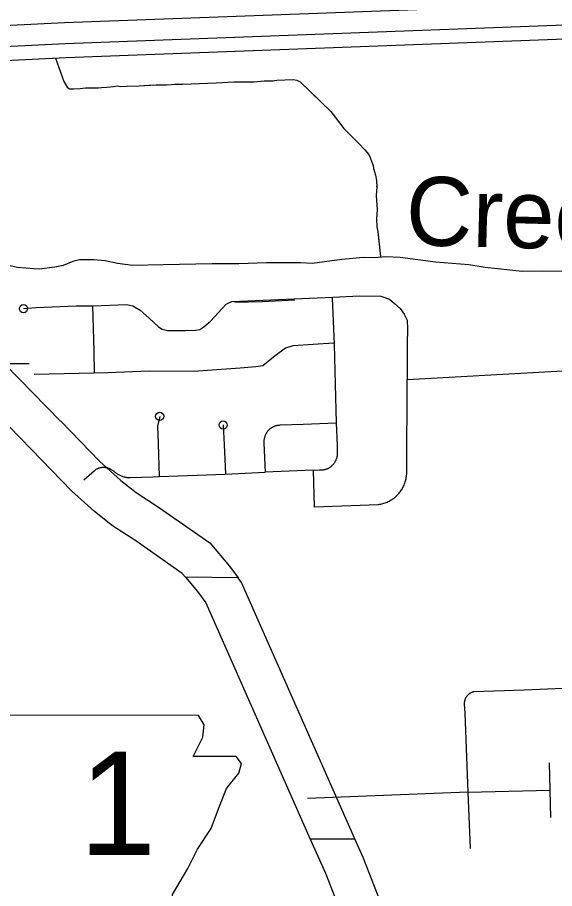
# Model space of a CAD drawing. Extents: x 309348 to 309445, y 336383 to 336484.
# Drawn here: x 309349.625 to 309350.284, y 336396.533 to 336397.601 of the extents above; entities that cross this region are included whole.
import ezdxf

# ---------------------------------------------------------------- set-up
doc = ezdxf.new("R2010")
doc.units = 0
doc.layers.add('R_Annotation', color=7, linetype='Continuous')

msp = doc.modelspace()

# ---------------------------------------------------------------- linework, layer by layer
at = {"layer": 'R_Annotation'}
for p, q in [((309349.8958, 336396.9138), (309349.8313, 336396.9144)), ((309349.8958, 336396.9138), (309349.8313, 336396.9144)), ((309349.9843, 336396.5935), (309350.0389, 336396.5937))]:
    msp.add_line(p, q, dxfattribs=at)
for points in [[(309348.1138, 336397.6496), (309348.1842, 336397.6206), (309348.212, 336397.6103), (309348.2553, 336397.5967), (309348.3438, 336397.5769), (309348.3996, 336397.567), (309348.4438, 336397.5608), (309348.5057, 336397.557), (309348.6892, 336397.559), (309348.8386, 336397.5632), (309349.0944, 336397.5726), (309349.1703, 336397.5763), (309349.5751, 336397.5893), (309349.6829, 336397.5946), (309350.5798, 336397.6281), (309351.1169, 336397.6469), (309352.1866, 336397.6891), (309352.6878, 336397.712)], [(309352.6892, 336397.6861), (309352.1877, 336397.6631), (309351.1179, 336397.6209), (309350.5807, 336397.6021), (309349.684, 336397.5686), (309349.5761, 336397.5633), (309349.1714, 336397.5504), (309349.0955, 336397.5466), (309348.8394, 336397.5372), (309348.6897, 336397.533), (309348.505, 336397.5309), (309348.4412, 336397.5349), (309348.3955, 336397.5413), (309348.3387, 336397.5514), (309348.2486, 336397.5715), (309348.2036, 336397.5857), (309348.1748, 336397.5963), (309348.0954, 336397.6291)], [(309348.0833, 336397.616), (309348.0912, 336397.6124), (309348.1686, 336397.5805), (309348.1981, 336397.5696), (309348.2442, 336397.5551), (309348.3353, 336397.5348), (309348.3929, 336397.5245), (309348.4395, 336397.518), (309348.5046, 336397.5139), (309348.69, 336397.516), (309348.8399, 336397.5202), (309349.0962, 336397.5296), (309349.1721, 336397.5334), (309349.5768, 336397.5463), (309349.6847, 336397.5516), (309350.5813, 336397.5851), (309351.1185, 336397.604), (309352.1884, 336397.6461), (309352.6902, 336397.6691)], [(309349.6721, 336397.551), (309349.6822, 336397.5222), (309349.6863, 336397.5154), (309349.6878, 336397.514), (309349.6891, 336397.5134), (309349.6908, 336397.5132), (309349.6946, 336397.5132), (309349.7022, 336397.5136), (309349.7089, 336397.5146), (309349.7141, 336397.5146), (309349.7184, 336397.5146), (309349.7249, 336397.5146), (309349.7286, 336397.5149), (309349.7351, 336397.5155), (309349.7432, 336397.5162), (309349.7481, 336397.5169), (309349.7513, 336397.5163), (309349.76, 336397.5167), (309349.7747, 336397.5172), (309349.7953, 336397.5184), (309349.8079, 336397.5183), (309349.8209, 336397.5191), (309349.8276, 336397.519), (309349.8385, 336397.5196), (309349.8689, 336397.5207), (309349.8906, 336397.5219), (309349.9051, 336397.522), (309349.9156, 336397.5221), (309349.9277, 336397.5231), (309349.9384, 336397.5231), (309349.9434, 336397.5238), (309349.9635, 336397.5247), (309349.9677, 336397.5241), (309349.9695, 336397.5232), (309349.972, 336397.5218), (309350.0094, 336397.4854), (309350.0256, 336397.4649), (309350.0437, 336397.4465), (309350.0511, 336397.4385), (309350.056, 336397.4329), (309350.0578, 336397.4291), (309350.0598, 336397.4236), (309350.0614, 336397.4192), (309350.0619, 336397.4158), (309350.0641, 336397.4076), (309350.0655, 336397.4009), (309350.0658, 336397.3933), (309350.0653, 336397.3826), (309350.0664, 336397.365), (309350.0657, 336397.3538), (309350.066, 336397.3443), (309350.0672, 336397.3379), (309350.0705, 336397.3078)], [(309349.6721, 336397.551), (309349.6822, 336397.5222), (309349.6863, 336397.5154), (309349.6871, 336397.5146)], [(309349.924, 336397.5228), (309349.9277, 336397.5231), (309349.9384, 336397.5231), (309349.9434, 336397.5238), (309349.9635, 336397.5247), (309349.9677, 336397.5241), (309349.9695, 336397.5232), (309349.972, 336397.5218), (309349.9939, 336397.5005)], [(309349.7131, 336397.5146), (309349.7141, 336397.5146), (309349.7184, 336397.5146), (309349.7249, 336397.5146), (309349.7286, 336397.5149), (309349.7351, 336397.5155), (309349.7432, 336397.5162), (309349.7481, 336397.5169), (309349.7513, 336397.5163), (309349.76, 336397.5167), (309349.7747, 336397.5172), (309349.7921, 336397.5182)], [(309349.8185, 336397.519), (309349.8209, 336397.5191), (309349.8276, 336397.519), (309349.8385, 336397.5196), (309349.8689, 336397.5207), (309349.8906, 336397.5219), (309349.8976, 336397.522)], [(309350.0123, 336397.4817), (309350.0256, 336397.4649), (309350.0437, 336397.4465), (309350.0511, 336397.4385), (309350.056, 336397.4329), (309350.0578, 336397.4291), (309350.0598, 336397.4236), (309350.061, 336397.4202)], [(309350.0657, 336397.3943), (309350.0658, 336397.3933), (309350.0653, 336397.3826), (309350.0664, 336397.365), (309350.0657, 336397.3538), (309350.066, 336397.3443), (309350.0672, 336397.3379), (309350.0696, 336397.3154)], [(309350.077, 336397.3075), (309350.0631, 336397.306), (309350.0497, 336397.3066), (309350.0232, 336397.304), (309349.9867, 336397.2992), (309349.9725, 336397.2998), (309349.9548, 336397.3), (309349.9306, 336397.2998), (309349.8967, 336397.2986), (309349.8639, 336397.2986), (309349.8041, 336397.2975), (309349.7668, 336397.2966), (309349.748, 336397.2992), (309349.7329, 336397.3023), (309349.719, 336397.3037), (309349.7093, 336397.3037), (309349.7013, 336397.3035), (309349.6933, 336397.3018), (309349.6814, 336397.2969), (309349.6714, 336397.2946), (309349.652, 336397.2923), (309349.646, 336397.2926), (309349.6255, 336397.2941), (309349.6144, 336397.2969)], [(309350.2972, 336397.2892), (309350.2687, 336397.2898), (309350.2439, 336397.2895), (309350.1989, 336397.2943), (309350.1787, 336397.2975), (309350.1377, 336397.3009), (309350.0947, 336397.3066), (309350.077, 336397.3075)], [(309349.7172, 336397.2474), (309349.7594, 336397.249), (309349.7667, 336397.2472), (309349.7759, 336397.2419), (309349.7867, 336397.2322), (309349.7982, 336397.2215), (309349.8026, 336397.2186), (309349.8094, 336397.217), (309349.8309, 336397.217), (309349.8435, 336397.2176), (309349.849, 336397.2183), (309349.8537, 336397.2217), (309349.8619, 336397.2283), (309349.8813, 336397.2495), (309349.8883, 336397.2524), (309350.0118, 336397.2579)], [(309350.0112, 336397.2565), (309350.0138, 336397.2002)], [(309350.0118, 336397.2579), (309350.0445, 336397.2597), (309350.071, 336397.2592), (309350.0815, 336397.2556), (309350.0877, 336397.2503), (309350.0946, 336397.244), (309350.0993, 336397.2372), (309350.1029, 336397.2296), (309350.1035, 336397.2189), (309350.1032, 336397.2005), (309350.1029, 336397.1569)], [(309349.6328, 336397.2438), (309349.6483, 336397.2451), (309349.6973, 336397.2472), (309349.7172, 336397.2474)], [(309349.7172, 336397.2474), (309349.719, 336397.1919), (309349.7193, 336397.1649), (309349.6457, 336397.163)], [(309349.8918, 336397.2517), (309349.9254, 336397.2527), (309349.9653, 336397.2546)], [(309350.0128, 336397.2016), (309349.963, 336397.1984), (309349.9538, 336397.1955), (309349.9415, 336397.1858), (309349.9261, 336397.1738), (309349.9177, 336397.1725), (309349.8983, 336397.1709), (309349.8412, 336397.1667), (309349.7869, 336397.1672), (309349.7363, 336397.1651), (309349.7193, 336397.1649)], [(309350.0138, 336397.2002), (309350.015, 336397.1512)], [(309349.6397, 336397.176), (309349.6097, 336397.1763)], [(309349.6101, 336397.1759), (309349.6783, 336397.106)], [(309350.1029, 336397.1569), (309350.2791, 336397.1667), (309350.3439, 336397.1703), (309350.4006, 336397.1735), (309350.5908, 336397.1807)], [(309349.9893, 336397.0007), (309350.068, 336397.0038), (309350.0693, 336397.004), (309350.0707, 336397.0042), (309350.072, 336397.0045), (309350.0733, 336397.0049), (309350.0747, 336397.0053), (309350.076, 336397.0057), (309350.0772, 336397.0062), (309350.0785, 336397.0067), (309350.0797, 336397.0073), (309350.081, 336397.0079), (309350.0822, 336397.0085), (309350.0834, 336397.0092), (309350.0845, 336397.0099), (309350.0857, 336397.0107), (309350.0868, 336397.0115), (309350.0878, 336397.0124), (309350.0889, 336397.0132), (309350.0899, 336397.0142), (309350.0909, 336397.0151), (309350.0918, 336397.0161), (309350.0927, 336397.0171), (309350.0936, 336397.0182), (309350.0945, 336397.0192), (309350.0953, 336397.0203), (309350.0961, 336397.0215), (309350.0968, 336397.0226), (309350.0975, 336397.0238), (309350.0981, 336397.025), (309350.0987, 336397.0263), (309350.0993, 336397.0275), (309350.0998, 336397.0288), (309350.1003, 336397.03), (309350.1007, 336397.0313), (309350.1011, 336397.0327), (309350.1015, 336397.034), (309350.1018, 336397.0353), (309350.102, 336397.0367), (309350.1022, 336397.038), (309350.1024, 336397.0394), (309350.1025, 336397.0407), (309350.1026, 336397.0421), (309350.1026, 336397.0435), (309350.1029, 336397.1569)], [(309350.015, 336397.1512), (309350.0162, 336397.1036)], [(309349.6425, 336397.071), (309349.5745, 336397.1408)], [(309349.7998, 336397.1117), (309349.7971, 336397.0999), (309349.7977, 336397.0781), (309349.7993, 336397.0381)], [(309349.6784, 336397.1059), (309349.7264, 336397.0565), (309349.7521, 336397.0331), (309349.7711, 336397.0182), (309349.7984, 336397.0004), (309349.8612, 336396.9565), (309349.8852, 336396.9282), (309349.8958, 336396.9138)], [(309349.8776, 336397.1012), (309349.8789, 336397.0768), (309349.8802, 336397.0501), (309349.8805, 336397.0408)], [(309349.9362, 336397.0974), (309349.9356, 336397.097), (309349.9351, 336397.0966), (309349.9345, 336397.0961), (309349.934, 336397.0956), (309349.9335, 336397.0951), (309349.933, 336397.0946), (309349.9325, 336397.0941), (309349.9321, 336397.0935), (309349.9317, 336397.093), (309349.9312, 336397.0924), (309349.9308, 336397.0918), (309349.9305, 336397.0912), (309349.9301, 336397.0906), (309349.9298, 336397.09), (309349.9295, 336397.0894), (309349.9292, 336397.0887), (309349.9289, 336397.0881), (309349.9287, 336397.0874), (309349.9285, 336397.0867), (309349.9283, 336397.086), (309349.9281, 336397.0853), (309349.9279, 336397.0847), (309349.9278, 336397.084), (309349.9277, 336397.0833), (309349.9276, 336397.0826), (309349.9276, 336397.0818), (309349.9276, 336397.0811), (309349.9276, 336397.0804), (309349.9276, 336397.0797), (309349.9276, 336397.079), (309349.929, 336397.0433)], [(309349.9362, 336397.0974), (309349.9368, 336397.0978), (309349.9374, 336397.0982), (309349.938, 336397.0985), (309349.9386, 336397.0989), (309349.9392, 336397.0992), (309349.9399, 336397.0995), (309349.9405, 336397.0998), (309349.9412, 336397.1), (309349.9419, 336397.1002), (309349.9426, 336397.1004), (309349.9432, 336397.1006), (309349.9439, 336397.1008), (309349.9446, 336397.1009), (309349.9453, 336397.101), (309349.946, 336397.1011), (309349.9467, 336397.1011), (309349.9474, 336397.1012), (309349.9755, 336397.1022), (309350.0162, 336397.1036)], [(309350.0162, 336397.1036), (309350.0171, 336397.0762), (309350.0172, 336397.0645), (309350.0171, 336397.0638), (309350.0171, 336397.0631), (309350.0169, 336397.0624), (309350.0168, 336397.0618), (309350.0167, 336397.0611), (309350.0165, 336397.0604), (309350.0163, 336397.0598), (309350.0161, 336397.0591), (309350.0158, 336397.0585), (309350.0156, 336397.0578), (309350.0153, 336397.0572), (309350.015, 336397.0566), (309350.0146, 336397.056), (309350.0143, 336397.0554), (309350.0139, 336397.0548), (309350.0135, 336397.0543)], [(309349.8313, 336396.9144), (309349.8272, 336396.9192), (309349.7704, 336396.959), (309349.742, 336396.9775), (309349.7198, 336396.9949), (309349.6916, 336397.0205), (309349.6425, 336397.0711)], [(309349.9879, 336397.0459), (309349.9957, 336397.0461), (309349.9964, 336397.046), (309349.997, 336397.046), (309349.9977, 336397.046), (309349.9984, 336397.046), (309349.9991, 336397.0461), (309349.9998, 336397.0462), (309350.0005, 336397.0462), (309350.0011, 336397.0464), (309350.0018, 336397.0465), (309350.0025, 336397.0467), (309350.0031, 336397.0468), (309350.0038, 336397.0471), (309350.0044, 336397.0473), (309350.0051, 336397.0475), (309350.0057, 336397.0478), (309350.0063, 336397.0481), (309350.0069, 336397.0484), (309350.0075, 336397.0488), (309350.0081, 336397.0491), (309350.0087, 336397.0495), (309350.0092, 336397.0499), (309350.0098, 336397.0503), (309350.0103, 336397.0507), (309350.0108, 336397.0512), (309350.0113, 336397.0517), (309350.0118, 336397.0522), (309350.0122, 336397.0527), (309350.0127, 336397.0532), (309350.0131, 336397.0537), (309350.0135, 336397.0543)], [(309349.7067, 336397.0338), (309349.7197, 336397.0452), (309349.7202, 336397.0455), (309349.7206, 336397.0459), (309349.7211, 336397.0462), (309349.7216, 336397.0466), (309349.722, 336397.0469), (309349.7225, 336397.0472), (309349.723, 336397.0474), (309349.7236, 336397.0477), (309349.7241, 336397.0479), (309349.7246, 336397.0482), (309349.7252, 336397.0484), (309349.7257, 336397.0486), (309349.7263, 336397.0487), (309349.7268, 336397.0489), (309349.7274, 336397.049), (309349.7279, 336397.0491), (309349.7285, 336397.0492), (309349.7291, 336397.0493), (309349.7297, 336397.0493), (309349.7302, 336397.0494), (309349.7308, 336397.0494), (309349.7314, 336397.0494), (309349.732, 336397.0493), (309349.7325, 336397.0493), (309349.7331, 336397.0492), (309349.7337, 336397.0491), (309349.7342, 336397.049), (309349.7348, 336397.0489), (309349.7354, 336397.0488), (309349.7359, 336397.0486), (309349.7367, 336397.0483), (309349.7374, 336397.0481), (309349.7381, 336397.0478), (309349.7389, 336397.0474), (309349.7396, 336397.0471), (309349.7403, 336397.0467), (309349.741, 336397.0463), (309349.7416, 336397.0459), (309349.7423, 336397.0454), (309349.7429, 336397.045), (309349.7435, 336397.0445), (309349.7441, 336397.044), (309349.7449, 336397.0433), (309349.7457, 336397.0427), (309349.7465, 336397.0421), (309349.7474, 336397.0415), (309349.7482, 336397.041), (309349.7491, 336397.0405), (309349.75, 336397.04), (309349.7509, 336397.0395), (309349.7518, 336397.0391), (309349.7527, 336397.0387), (309349.7537, 336397.0383), (309349.7546, 336397.038), (309349.7556, 336397.0377), (309349.7566, 336397.0375), (309349.7576, 336397.0372), (309349.7586, 336397.0371), (309349.7596, 336397.0369), (309349.7606, 336397.0368), (309349.7616, 336397.0367), (309349.7626, 336397.0366), (309349.7636, 336397.0366), (309349.7913, 336397.0377), (309349.7996, 336397.0381)], [(309349.8799, 336397.0408), (309349.929, 336397.0433)], [(309349.9879, 336397.0459), (309349.929, 336397.0433)], [(309349.9879, 336397.0459), (309349.9893, 336397.0007)], [(309349.7996, 336397.0381), (309349.8799, 336397.0408)], [(309349.8958, 336396.9138), (309349.8313, 336396.9144)], [(309349.8313, 336396.9144), (309349.8459, 336396.8971), (309349.8564, 336396.8829), (309349.9844, 336396.5932)], [(309350.0389, 336396.5937), (309349.8999, 336396.9082), (309349.8958, 336396.9138)], [(309350.361, 336396.7808), (309350.2465, 336396.7761), (309350.1848, 336396.774), (309350.1843, 336396.7738), (309350.1839, 336396.7737), (309350.1834, 336396.7736), (309350.1829, 336396.7734), (309350.1824, 336396.7732), (309350.1819, 336396.773), (309350.1815, 336396.7728), (309350.181, 336396.7726), (309350.1806, 336396.7723), (309350.1801, 336396.7721), (309350.1797, 336396.7718), (309350.1793, 336396.7715), (309350.1789, 336396.7712), (309350.1785, 336396.7709), (309350.1781, 336396.7706), (309350.1777, 336396.7702), (309350.1773, 336396.7699), (309350.177, 336396.7695), (309350.1766, 336396.7691), (309350.1763, 336396.7687), (309350.176, 336396.7683), (309350.1757, 336396.7679), (309350.1754, 336396.7675), (309350.1752, 336396.767), (309350.1749, 336396.7666), (309350.1747, 336396.7661), (309350.1744, 336396.7657), (309350.1742, 336396.7652), (309350.1741, 336396.7647), (309350.1739, 336396.7642), (309350.1737, 336396.7638), (309350.1736, 336396.7633), (309350.1735, 336396.7628), (309350.1733, 336396.7623), (309350.1733, 336396.7618), (309350.1732, 336396.7613), (309350.1731, 336396.7608), (309350.1731, 336396.7602), (309350.1731, 336396.7597), (309350.1731, 336396.7592), (309350.1731, 336396.7587), (309350.1736, 336396.7478), (309350.1773, 336396.651)], [(309350.2773, 336396.6869), (309350.2781, 336396.6534)], [(309350.1773, 336396.651), (309349.9808, 336396.6432)], [(309350.1773, 336396.651), (309350.2781, 336396.6534)], [(309350.1773, 336396.651), (309350.1804, 336396.5817)], [(309350.2781, 336396.6534), (309350.2789, 336396.6199)], [(309350.099, 336396.4433), (309350.049, 336396.5709), (309350.0389, 336396.5937), (309349.9843, 336396.5935), (309350.0028, 336396.5517), (309350.0521, 336396.4258)], [(309349.9844, 336396.5932), (309350.0389, 336396.5937)]]:
    msp.add_lwpolyline(points, dxfattribs=at)
msp.add_lwpolyline([(309349.543, 336396.7453), (309349.5582, 336396.6437), (309349.5515, 336396.4897), (309349.565, 336396.4813), (309349.5904, 336396.4813), (309349.5904, 336396.4271), (309349.8036, 336396.4271), (309349.8138, 336396.4491), (309349.8104, 336396.4846), (309349.8155, 336396.5253), (309349.8341, 336396.5574), (309349.8459, 336396.5811), (309349.8628, 336396.6065), (309349.873, 336396.6336), (309349.8815, 336396.6556), (309349.8967, 336396.6742), (309349.9001, 336396.686), (309349.8933, 336396.6945), (309349.8408, 336396.6945), (309349.8527, 336396.7182), (309349.8544, 336396.7334), (309349.8474, 336396.7451)], close=True, dxfattribs=at)
for centre in [(309349.6328, 336397.2438), (309349.7998, 336397.1117), (309349.8776, 336397.1012)]:
    msp.add_circle(centre, 0.005, dxfattribs=at)

# ---------------------------------------------------------------- texts
msp.add_text('Creek', height=0.08451, rotation=358.4962, dxfattribs=at).set_placement((309350.1007, 336397.3219))
msp.add_text('1', height=0.1266, dxfattribs=at).set_placement((309349.7011, 336396.574))

doc.saveas('drawing.dxf')
